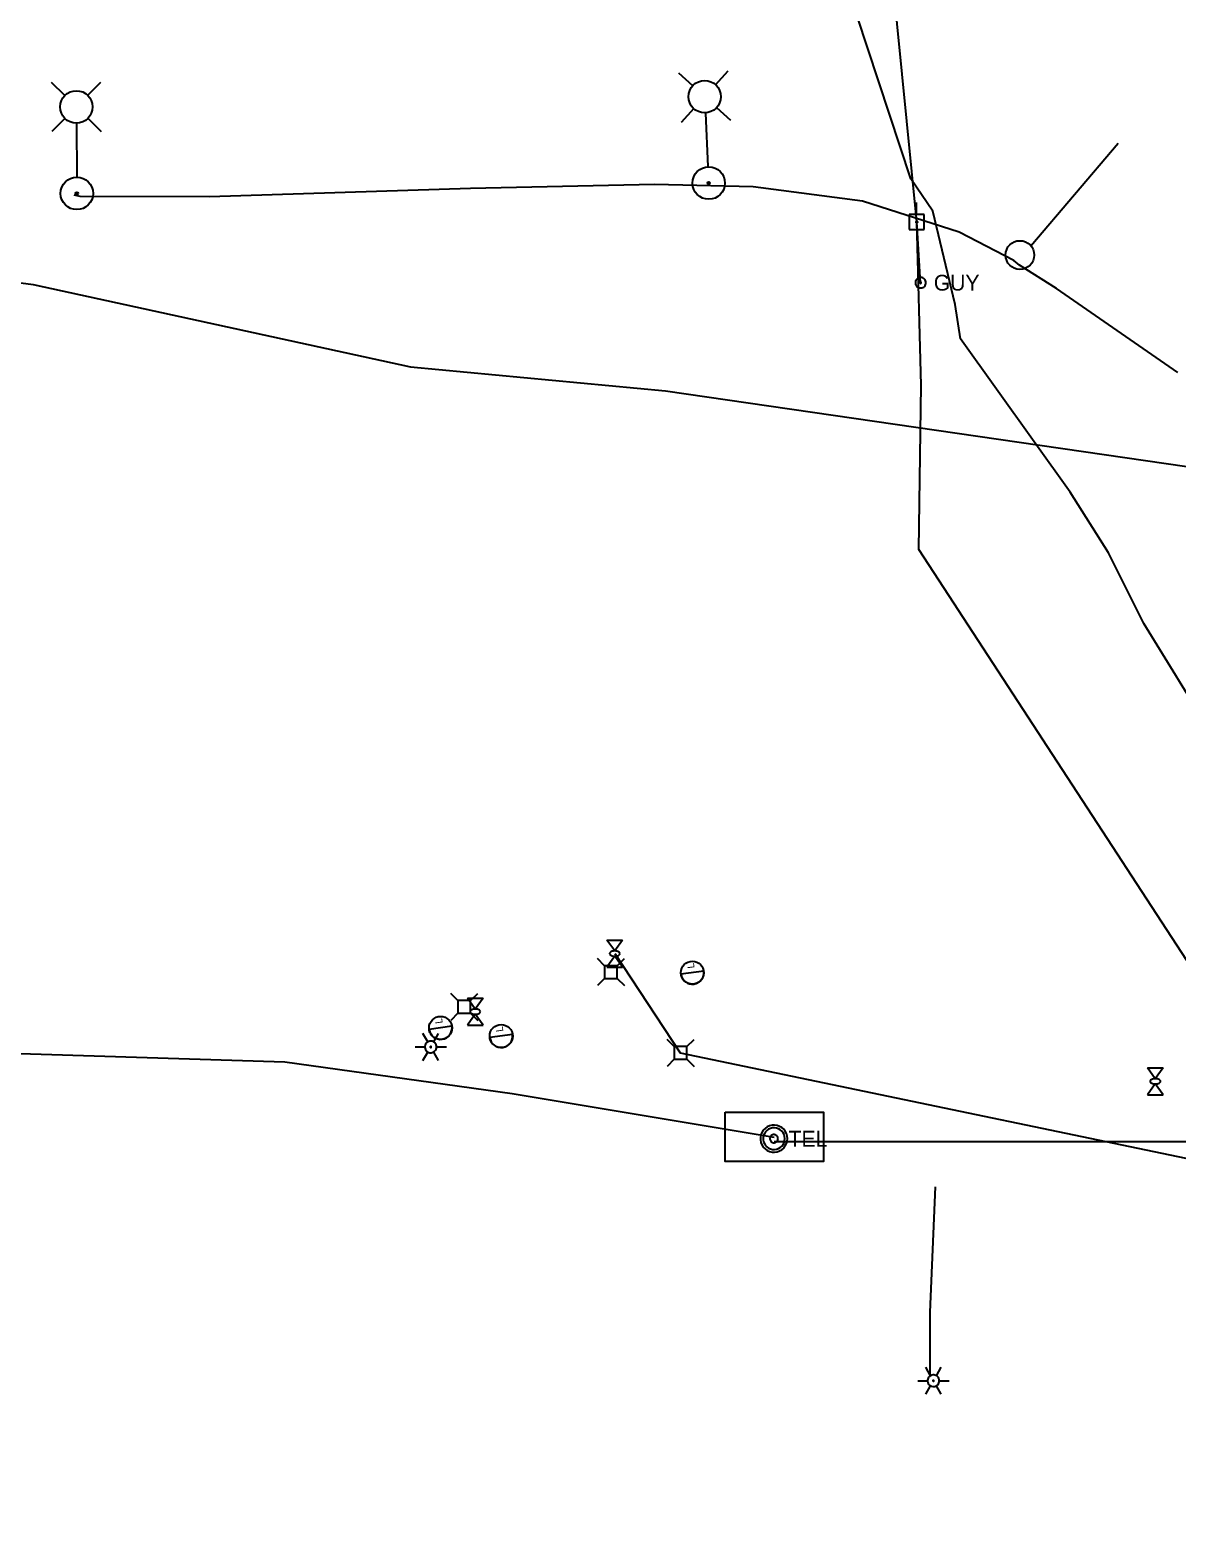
# Model space of a CAD drawing. Extents: x 596028 to 606371, y 330010 to 403088.
# Drawn here: x 603285.2 to 603565, y 349573.3 to 349941 of the extents above; entities that cross this region are included whole.
import ezdxf

# ---------------------------------------------------------------- set-up
doc = ezdxf.new("R2010")
doc.units = 0
for name, color, linetype in [('E_FTMS', 7, 'Continuous'), ('E_LTG', 7, 'Continuous'), ('E_LTG_CID', 7, 'Continuous'), ('E_UTL_E', 7, 'Continuous'), ('E_UTL_E_Bold', 7, 'Continuous'), ('E_UTL_E_UG', 7, 'Continuous'), ('E_UTL_EGuyWire', 7, 'Continuous'), ('E_UTL_EPowerPole', 7, 'Continuous'), ('E_UTL_FO_UG', 7, 'Continuous'), ('E_UTL_FO_UG_QWEST', 7, 'Continuous'), ('E_UTL_Overhead', 7, 'Continuous'), ('E_UTL_T_MH', 7, 'Continuous'), ('E_UTL_T_UG', 7, 'Continuous')]:
    doc.layers.add(name, color=color, linetype=linetype)

# ---------------------------------------------------------------- blocks, each defined once
blk = doc.blocks.new('ACAD_PROXY_ENTITY_15')
at = {"layer": 'E_LTG'}
for points in [[(1843663.8, 1030159.6), (1843660.2, 1030165.9)], [(1843670.3, 1030155.8), (1843670.3, 1030156.6), (1843670, 1030157.4), (1843669.6, 1030158.2), (1843669.1, 1030158.8), (1843668.5, 1030159.4), (1843667.8, 1030159.8), (1843667, 1030160), (1843666.2, 1030160.2), (1843665.4, 1030160.1), (1843664.6, 1030159.9), (1843663.8, 1030159.6), (1843663.1, 1030159.1), (1843662.6, 1030158.5), (1843662.1, 1030157.8), (1843661.8, 1030157), (1843661.6, 1030156.2), (1843661.6, 1030155.4), (1843661.8, 1030154.6), (1843662.1, 1030153.8), (1843662.6, 1030153.1), (1843663.1, 1030152.5), (1843663.8, 1030152), (1843664.6, 1030151.7), (1843665.4, 1030151.5), (1843666.2, 1030151.5), (1843667, 1030151.6), (1843667.8, 1030151.9), (1843668.5, 1030152.3), (1843669.1, 1030152.8), (1843669.6, 1030153.5), (1843670, 1030154.2), (1843670.3, 1030155), (1843670.3, 1030155.8)], [(1843670.3, 1030155.8), (1843670.3, 1030156.6), (1843670, 1030157.4), (1843669.6, 1030158.2), (1843669.1, 1030158.8), (1843668.5, 1030159.4), (1843667.8, 1030159.8), (1843667, 1030160), (1843666.2, 1030160.2), (1843665.4, 1030160.1), (1843664.6, 1030159.9), (1843663.8, 1030159.6), (1843663.1, 1030159.1), (1843662.6, 1030158.5), (1843662.1, 1030157.8), (1843661.8, 1030157), (1843661.6, 1030156.2), (1843661.6, 1030155.4), (1843661.8, 1030154.6), (1843662.1, 1030153.8), (1843662.6, 1030153.1), (1843663.1, 1030152.5), (1843663.8, 1030152), (1843664.6, 1030151.7), (1843665.4, 1030151.5), (1843666.2, 1030151.5), (1843667, 1030151.6), (1843667.8, 1030151.9), (1843668.5, 1030152.3), (1843669.1, 1030152.8), (1843669.6, 1030153.5), (1843670, 1030154.2), (1843670.3, 1030155), (1843670.3, 1030155.8)], [(1843670.3, 1030155.8), (1843670.3, 1030156.6), (1843670, 1030157.4), (1843669.6, 1030158.2), (1843669.1, 1030158.8), (1843668.5, 1030159.4), (1843667.8, 1030159.8), (1843667, 1030160), (1843666.2, 1030160.2), (1843665.4, 1030160.1), (1843664.6, 1030159.9), (1843663.8, 1030159.6), (1843663.1, 1030159.1), (1843662.6, 1030158.5), (1843662.1, 1030157.8), (1843661.8, 1030157), (1843661.6, 1030156.2), (1843661.6, 1030155.4), (1843661.8, 1030154.6), (1843662.1, 1030153.8), (1843662.6, 1030153.1), (1843663.1, 1030152.5), (1843663.8, 1030152), (1843664.6, 1030151.7), (1843665.4, 1030151.5), (1843666.2, 1030151.5), (1843667, 1030151.6), (1843667.8, 1030151.9), (1843668.5, 1030152.3), (1843669.1, 1030152.8), (1843669.6, 1030153.5), (1843670, 1030154.2), (1843670.3, 1030155), (1843670.3, 1030155.8)], [(1843668.2, 1030159.6), (1843671.8, 1030165.9)], [(1843654.4, 1030155.8), (1843661.6, 1030155.8)], [(1843660.2, 1030145.8), (1843663.8, 1030152)], [(1843666.3, 1030155.8), (1843666.3, 1030155.9), (1843666.3, 1030156), (1843666.3, 1030156), (1843666.2, 1030156.1), (1843666.2, 1030156.1), (1843666.1, 1030156.1), (1843666.1, 1030156.2), (1843666, 1030156.2), (1843665.9, 1030156.2), (1843665.9, 1030156.2), (1843665.8, 1030156.1), (1843665.7, 1030156.1), (1843665.7, 1030156), (1843665.7, 1030156), (1843665.6, 1030155.9), (1843665.6, 1030155.9), (1843665.6, 1030155.8), (1843665.6, 1030155.7), (1843665.7, 1030155.6), (1843665.7, 1030155.6), (1843665.7, 1030155.5), (1843665.8, 1030155.5), (1843665.9, 1030155.5), (1843665.9, 1030155.5), (1843666, 1030155.5), (1843666.1, 1030155.5), (1843666.1, 1030155.5), (1843666.2, 1030155.5), (1843666.2, 1030155.6), (1843666.3, 1030155.6), (1843666.3, 1030155.7), (1843666.3, 1030155.7), (1843666.3, 1030155.8)], [(1843671.8, 1030145.8), (1843668.2, 1030152)], [(1843670.3, 1030155.8), (1843677.6, 1030155.8)]]:
    blk.add_lwpolyline(points, dxfattribs=at)
blk = doc.blocks.new('_U272')
at = {"layer": 'E_LTG'}
blk.add_lwpolyline([(0.001, -0.171), (0.001, 0.172)], dxfattribs=at)
blk.add_circle((0.001, 0), 0.171, dxfattribs=at)
blk.add_arc((0.001, 0), 0.171, 90, 270, dxfattribs=at)
blk.add_text('L', height=0.108, dxfattribs=at).set_placement((0.066, -0.042))

msp = doc.modelspace()

# ---------------------------------------------------------------- linework, layer by layer
at = {"layer": 'E_FTMS'}
msp.add_line((603529.38, 349888.42), (603550.69, 349913.44), dxfattribs=at)
msp.add_circle((603526.7, 349886.17), 3.5, dxfattribs=at)
at = {"layer": 'E_LTG'}
for points in [[(603293.67, 349925.05), (603290.43, 349928.26)], [(603299.21, 349925.08), (603302.43, 349928.33)], [(603446.88, 349927.43), (603443.5, 349930.5)], [(603452.41, 349927.69), (603455.49, 349931.07)], [(603447.14, 349921.9), (603444.07, 349918.51)], [(603449.97, 349920.77), (603450.59, 349907.74)], [(603452.67, 349922.16), (603456.05, 349919.08)], [(603293.7, 349919.51), (603290.49, 349916.26)], [(603296.48, 349918.27), (603296.55, 349905.22)], [(603299.24, 349919.54), (603302.49, 349916.33)]]:
    msp.add_lwpolyline(points, dxfattribs=at)
for centre, radius in [((603449.78, 349924.79), 3.96), ((603296.46, 349922.29), 3.96), ((603450.78, 349903.72), 3.96), ((603296.58, 349901.2), 3.96), ((603450.78, 349903.72), 0.303), ((603296.58, 349901.2), 0.303)]:
    msp.add_circle(centre, radius, dxfattribs=at)
at = {"layer": 'E_LTG_CID'}
for points in [[(603565.22, 349857.48), (603535.67, 349877.98), (603526.6, 349883.66), (603525.21, 349884.81), (603511.89, 349891.76), (603488.28, 349899.27), (603461.6, 349902.84), (603437.56, 349903.33), (603392.61, 349902.38), (603328.99, 349900.36), (603297.43, 349900.48), (603295.89, 349900.75)], [(603504.8, 349612.95), (603504.81, 349628.33), (603506.08, 349658.94)]]:
    msp.add_lwpolyline(points, dxfattribs=at)
at = {"layer": 'E_UTL_E'}
for points in [[(603425.35, 349712.84), (603423.6, 349714.59)], [(603428.45, 349712.84), (603430.2, 349714.59)], [(603428.45, 349712.84), (603425.35, 349712.84)], [(603425.35, 349712.84), (603425.35, 349709.74)], [(603428.45, 349709.74), (603428.45, 349712.84)], [(603425.35, 349709.74), (603423.6, 349707.99)], [(603425.35, 349709.74), (603428.45, 349709.74)], [(603428.45, 349709.74), (603430.2, 349707.99)], [(603389.57, 349704.35), (603387.81, 349706.1)], [(603392.66, 349704.35), (603389.57, 349704.35)], [(603389.57, 349704.35), (603389.57, 349701.25)], [(603392.66, 349704.35), (603394.41, 349706.1)], [(603392.66, 349701.25), (603392.66, 349704.35)], [(603389.57, 349701.25), (603387.81, 349699.5)], [(603389.57, 349701.25), (603392.66, 349701.25)], [(603392.66, 349701.25), (603394.41, 349699.5)], [(603442.36, 349693.13), (603440.61, 349694.88)], [(603445.45, 349693.13), (603442.36, 349693.13)], [(603442.36, 349693.13), (603442.36, 349690.03)], [(603445.45, 349693.13), (603447.21, 349694.88)], [(603445.45, 349690.03), (603445.45, 349693.13)], [(603442.36, 349690.03), (603440.61, 349688.28)], [(603442.36, 349690.03), (603445.45, 349690.03)], [(603445.45, 349690.03), (603447.21, 349688.28)]]:
    msp.add_lwpolyline(points, dxfattribs=at)
at = {"layer": 'E_UTL_E_Bold'}
for points in [[(603425.94, 349719.1), (603429.76, 349719.1)], [(603427.85, 349716.44), (603425.94, 349719.1)], [(603429.76, 349719.1), (603427.85, 349716.44)], [(603427.85, 349715.17), (603425.94, 349712.5)], [(603429.12, 349715.8), (603429.1, 349715.92), (603429.03, 349716.04), (603428.92, 349716.15), (603428.77, 349716.24), (603428.59, 349716.32), (603428.38, 349716.38), (603428.15, 349716.42), (603427.91, 349716.44), (603427.67, 349716.43), (603427.43, 349716.4), (603427.21, 349716.35), (603427.02, 349716.28), (603426.85, 349716.2), (603426.72, 349716.09), (603426.63, 349715.98), (603426.59, 349715.86), (603426.59, 349715.74), (603426.63, 349715.62), (603426.72, 349715.51), (603426.85, 349715.41), (603427.02, 349715.32), (603427.21, 349715.25), (603427.43, 349715.2), (603427.67, 349715.17), (603427.91, 349715.17), (603428.15, 349715.19), (603428.38, 349715.23), (603428.59, 349715.29), (603428.77, 349715.36), (603428.92, 349715.46), (603429.03, 349715.57), (603429.1, 349715.68), (603429.12, 349715.8)], [(603429.76, 349712.5), (603427.85, 349715.17)], [(603425.94, 349712.5), (603429.76, 349712.5)], [(603391.88, 349704.93), (603395.69, 349704.93)], [(603393.78, 349702.27), (603391.88, 349704.93)], [(603395.69, 349704.93), (603393.78, 349702.27)], [(603393.78, 349701), (603391.88, 349698.34)], [(603395.05, 349701.64), (603395.03, 349701.76), (603394.96, 349701.87), (603394.85, 349701.98), (603394.7, 349702.07), (603394.52, 349702.15), (603394.31, 349702.21), (603394.08, 349702.25), (603393.84, 349702.27), (603393.6, 349702.26), (603393.37, 349702.24), (603393.15, 349702.19), (603392.95, 349702.11), (603392.78, 349702.03), (603392.65, 349701.93), (603392.56, 349701.81), (603392.52, 349701.7), (603392.52, 349701.57), (603392.56, 349701.46), (603392.65, 349701.34), (603392.78, 349701.24), (603392.95, 349701.16), (603393.15, 349701.08), (603393.37, 349701.03), (603393.6, 349701.01), (603393.84, 349701), (603394.08, 349701.02), (603394.31, 349701.06), (603394.52, 349701.12), (603394.7, 349701.2), (603394.85, 349701.29), (603394.96, 349701.4), (603395.03, 349701.51), (603395.05, 349701.64)], [(603395.69, 349698.34), (603393.78, 349701)], [(603391.88, 349698.34), (603395.69, 349698.34)], [(603557.83, 349687.94), (603561.64, 349687.94)], [(603559.74, 349685.28), (603557.83, 349687.94)], [(603561.01, 349684.64), (603560.98, 349684.76), (603560.91, 349684.88), (603560.8, 349684.99), (603560.65, 349685.08), (603560.47, 349685.16), (603560.26, 349685.22), (603560.03, 349685.26), (603559.8, 349685.28), (603559.55, 349685.27), (603559.32, 349685.24), (603559.1, 349685.19), (603558.9, 349685.12), (603558.74, 349685.04), (603558.61, 349684.94), (603558.52, 349684.82), (603558.47, 349684.7), (603558.47, 349684.58), (603558.52, 349684.47), (603558.61, 349684.35), (603558.74, 349684.25), (603558.9, 349684.16), (603559.1, 349684.09), (603559.32, 349684.04), (603559.55, 349684.02), (603559.8, 349684.01), (603560.03, 349684.03), (603560.26, 349684.07), (603560.47, 349684.13), (603560.65, 349684.21), (603560.8, 349684.3), (603560.91, 349684.41), (603560.98, 349684.52), (603561.01, 349684.64)], [(603561.64, 349687.94), (603559.74, 349685.28)], [(603559.74, 349684.01), (603557.83, 349681.34)], [(603557.83, 349681.34), (603561.64, 349681.34)], [(603561.64, 349681.34), (603559.74, 349684.01)]]:
    msp.add_lwpolyline(points, dxfattribs=at)
at = {"layer": 'E_UTL_E_UG'}
for points in [[(603623.55, 349660.03), (603602.47, 349660.35), (603502.01, 349814.39), (603502.63, 349854.39), (603501.53, 349894.25)], [(603427.85, 349715.8), (603443.8, 349691.57), (603602.35, 349658.56), (603623.55, 349660.03)]]:
    msp.add_lwpolyline(points, dxfattribs=at)
at = {"layer": 'E_UTL_EGuyWire'}
msp.add_line((603502.48, 349879.42), (603501.53, 349894.25), dxfattribs=at)
for points in [[(603503.76, 349879.42), (603503.74, 349879.66), (603503.67, 349879.89), (603503.56, 349880.11), (603503.41, 349880.3), (603503.23, 349880.46), (603503.01, 349880.58), (603502.78, 349880.66), (603502.54, 349880.7), (603502.3, 349880.69), (603502.06, 349880.63), (603501.84, 349880.53), (603501.64, 349880.39), (603501.47, 349880.21), (603501.34, 349880.01), (603501.25, 349879.78), (603501.2, 349879.54), (603501.2, 349879.3), (603501.25, 349879.06), (603501.34, 349878.83), (603501.47, 349878.62), (603501.64, 349878.45), (603501.84, 349878.31), (603502.06, 349878.2), (603502.3, 349878.15), (603502.54, 349878.14), (603502.78, 349878.17), (603503.01, 349878.25), (603503.23, 349878.37), (603503.41, 349878.53), (603503.56, 349878.72), (603503.67, 349878.94), (603503.74, 349879.17), (603503.76, 349879.42)], [(603502.64, 349879.42), (603502.64, 349879.45), (603502.63, 349879.48), (603502.62, 349879.5), (603502.6, 349879.53), (603502.57, 349879.55), (603502.55, 349879.56), (603502.52, 349879.57), (603502.49, 349879.58), (603502.46, 349879.58), (603502.43, 349879.57), (603502.4, 349879.56), (603502.38, 349879.54), (603502.35, 349879.52), (603502.34, 349879.49), (603502.33, 349879.46), (603502.32, 349879.43), (603502.32, 349879.4), (603502.33, 349879.37), (603502.34, 349879.34), (603502.35, 349879.32), (603502.38, 349879.3), (603502.4, 349879.28), (603502.43, 349879.27), (603502.46, 349879.26), (603502.49, 349879.26), (603502.52, 349879.26), (603502.55, 349879.27), (603502.57, 349879.29), (603502.6, 349879.31), (603502.62, 349879.33), (603502.63, 349879.36), (603502.64, 349879.39), (603502.64, 349879.42)]]:
    msp.add_lwpolyline(points, dxfattribs=at)
at = {"layer": 'E_UTL_EPowerPole'}
for points in [[(603501.5, 349896.09), (603501.5, 349899)], [(603503.34, 349896.09), (603499.66, 349896.09)], [(603499.66, 349896.09), (603499.66, 349892.4)], [(603503.34, 349892.4), (603503.34, 349896.09)], [(603499.66, 349892.4), (603503.34, 349892.4)], [(603501.77, 349894.25), (603501.77, 349894.29), (603501.75, 349894.34), (603501.73, 349894.38), (603501.71, 349894.41), (603501.67, 349894.44), (603501.63, 349894.46), (603501.59, 349894.48), (603501.54, 349894.49), (603501.5, 349894.48), (603501.46, 349894.47), (603501.41, 349894.45), (603501.38, 349894.43), (603501.35, 349894.4), (603501.32, 349894.36), (603501.3, 349894.32), (603501.3, 349894.27), (603501.3, 349894.23), (603501.3, 349894.18), (603501.32, 349894.14), (603501.35, 349894.1), (603501.38, 349894.07), (603501.41, 349894.04), (603501.46, 349894.02), (603501.5, 349894.01), (603501.54, 349894.01), (603501.59, 349894.02), (603501.63, 349894.03), (603501.67, 349894.05), (603501.71, 349894.08), (603501.73, 349894.12), (603501.75, 349894.16), (603501.77, 349894.2), (603501.77, 349894.25)]]:
    msp.add_lwpolyline(points, dxfattribs=at)
at = {"layer": 'E_UTL_FO_UG'}
for points in [[(602935.9, 349893.9), (602936.04, 349898.11), (603183.01, 349892.8), (603285.95, 349879), (603377.98, 349858.9)], [(603377.98, 349858.9), (603440.23, 349853.01), (603567.47, 349834.56), (604281.88, 349819.78), (604434.17, 349817.62)]]:
    msp.add_lwpolyline(points, dxfattribs=at)
at = {"layer": 'E_UTL_FO_UG_QWEST'}
msp.add_lwpolyline([(603663.94, 349544.71), (603650.53, 349599.53), (603652.06, 349621.09), (603647.7, 349647.47), (603629.6, 349681.66), (603627.07, 349683.96), (603589.94, 349742.68), (603556.96, 349796.28), (603548.35, 349813.51), (603539, 349828.35), (603512.18, 349865.69), (603510.88, 349874.08), (603505.43, 349896.9), (603500.08, 349904.76), (603484.43, 349952.42)], dxfattribs=at)
at = {"layer": 'E_UTL_Overhead'}
msp.add_lwpolyline([(603501.53, 349894.25), (603485.97, 350051.51), (603483.73, 350087.05)], dxfattribs=at)
at = {"layer": 'E_UTL_T_MH'}
for points in [[(603469.99, 349670.66), (603469.93, 349671.29), (603469.75, 349671.89), (603469.46, 349672.45), (603469.08, 349672.94), (603468.6, 349673.35), (603468.06, 349673.66), (603467.47, 349673.87), (603466.84, 349673.96), (603466.22, 349673.93), (603465.61, 349673.78), (603465.04, 349673.52), (603464.53, 349673.16), (603464.09, 349672.7), (603463.75, 349672.17), (603463.52, 349671.59), (603463.4, 349670.98), (603463.4, 349670.35), (603463.52, 349669.73), (603463.75, 349669.15), (603464.09, 349668.62), (603464.53, 349668.17), (603465.04, 349667.8), (603465.61, 349667.54), (603466.22, 349667.4), (603466.84, 349667.37), (603467.47, 349667.45), (603468.06, 349667.66), (603468.6, 349667.97), (603469.08, 349668.38), (603469.46, 349668.88), (603469.75, 349669.44), (603469.93, 349670.04), (603469.99, 349670.66)], [(603469.33, 349670.66), (603469.28, 349671.16), (603469.14, 349671.64), (603468.91, 349672.09), (603468.6, 349672.48), (603468.22, 349672.81), (603467.78, 349673.06), (603467.31, 349673.23), (603466.81, 349673.3), (603466.31, 349673.27), (603465.82, 349673.16), (603465.37, 349672.95), (603464.96, 349672.66), (603464.61, 349672.29), (603464.34, 349671.87), (603464.15, 349671.41), (603464.06, 349670.91), (603464.06, 349670.41), (603464.15, 349669.92), (603464.34, 349669.45), (603464.61, 349669.03), (603464.96, 349668.67), (603465.37, 349668.38), (603465.82, 349668.17), (603466.31, 349668.05), (603466.81, 349668.02), (603467.31, 349668.1), (603467.78, 349668.26), (603468.22, 349668.51), (603468.6, 349668.84), (603468.91, 349669.23), (603469.14, 349669.68), (603469.28, 349670.16), (603469.33, 349670.66)], [(603467.68, 349670.66), (603467.66, 349670.85), (603467.61, 349671.03), (603467.52, 349671.2), (603467.4, 349671.35), (603467.26, 349671.47), (603467.1, 349671.56), (603466.92, 349671.62), (603466.73, 349671.65), (603466.55, 349671.64), (603466.36, 349671.6), (603466.19, 349671.52), (603466.04, 349671.41), (603465.91, 349671.27), (603465.81, 349671.12), (603465.74, 349670.94), (603465.7, 349670.76), (603465.7, 349670.57), (603465.74, 349670.38), (603465.81, 349670.21), (603465.91, 349670.05), (603466.04, 349669.91), (603466.19, 349669.8), (603466.36, 349669.73), (603466.55, 349669.68), (603466.73, 349669.67), (603466.92, 349669.7), (603467.1, 349669.76), (603467.26, 349669.86), (603467.4, 349669.98), (603467.52, 349670.13), (603467.61, 349670.29), (603467.66, 349670.47), (603467.68, 349670.66)]]:
    msp.add_lwpolyline(points, dxfattribs=at)
at = {"layer": 'E_UTL_T_UG'}
for points in [[(603255.9, 349700.45), (603277.43, 349691.63), (603347.32, 349689.42), (603402.8, 349681.71), (603466.75, 349671.02)], [(603466.74, 349669.94), (603639.16, 349669.94)]]:
    msp.add_lwpolyline(points, dxfattribs=at)
msp.add_lwpolyline([(603454.75, 349677.11), (603478.74, 349677.11), (603478.74, 349665.11), (603454.75, 349665.11)], close=True, dxfattribs=at)

# ---------------------------------------------------------------- block references
at = {"layer": 'E_LTG', "xscale": 0.32808333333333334, "yscale": 0.32808333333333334}
for p in [(-1493.15, 11716.08), (-1370.46, 11634.66)]:
    msp.add_blockref('ACAD_PROXY_ENTITY_15', p, dxfattribs=at)
at = {"layer": 'E_LTG_CID', "xscale": 16.404166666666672, "yscale": 16.404166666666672, "rotation": 97.82095686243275}
for p in [(603446.79, 349711.12), (603385.33, 349697.66), (603400.13, 349695.66)]:
    msp.add_blockref('_U272', p, dxfattribs=at)

# ---------------------------------------------------------------- texts
at = {"layer": 'E_UTL_EGuyWire'}
msp.add_text('GUY', height=3.85, dxfattribs=at).set_placement((603505.69, 349877.49))
at = {"layer": 'E_UTL_T_MH'}
msp.add_text('TEL', height=3.849, dxfattribs=at).set_placement((603470.25, 349668.72))

doc.saveas('drawing.dxf')
